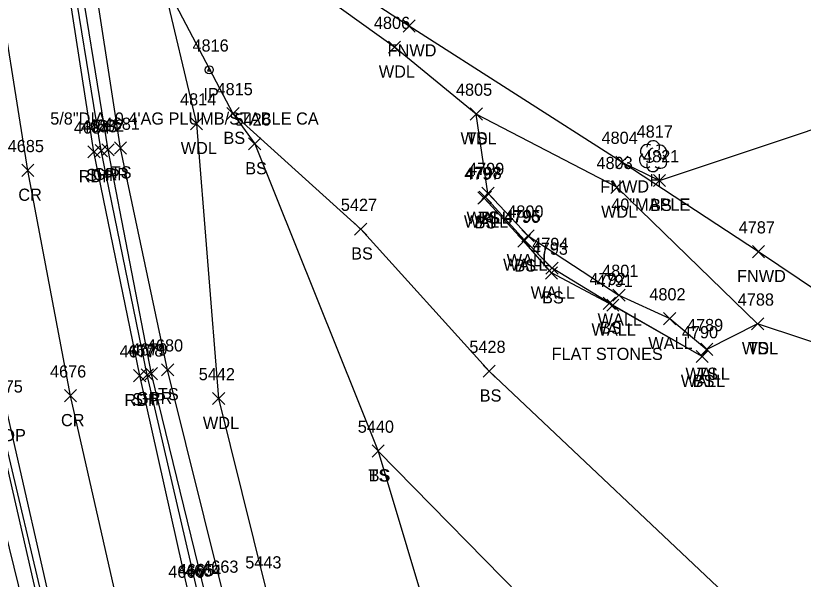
# Model space of a CAD drawing. Extents: x 1601151 to 1602912, y 499508 to 501770.
# Drawn here: x 1601466.6 to 1601596, y 501073.7 to 501166.3 of the extents above; entities that cross this region are included whole.
import ezdxf

# ---------------------------------------------------------------- set-up
doc = ezdxf.new("R2010")
doc.units = 0
for name, color, linetype in [('L_A', 7, 'Continuous'), ('L_C', 7, 'Continuous'), ('L_I', 7, 'Continuous'), ('L_TIC', 7, 'Continuous'), ('LAWA', 7, 'Continuous'), ('LELB', 7, 'Continuous'), ('LFNC', 7, 'Continuous'), ('LTD', 7, 'Continuous'), ('LW', 7, 'Continuous'), ('M_A', 7, 'Continuous'), ('M_C', 7, 'Continuous'), ('M_I', 7, 'Continuous'), ('MPIR', 7, 'Continuous'), ('P_A', 7, 'Continuous'), ('P_I', 7, 'Continuous'), ('P_TIC', 7, 'Continuous'), ('PET', 7, 'Continuous'), ('PRC', 7, 'Continuous'), ('PSP', 7, 'Continuous'), ('R_A', 7, 'Continuous'), ('R_I', 7, 'Continuous'), ('R_TIC', 7, 'Continuous'), ('RGR', 7, 'Continuous')]:
    doc.layers.add(name, color=color, linetype=linetype)

msp = doc.modelspace()

# ---------------------------------------------------------------- linework, layer by layer
at = {"layer": 'L_TIC'}
for points in [[(1601530.27, 501163.59), (1601532.27, 501165.59)], [(1601532.27, 501163.59), (1601530.27, 501165.59)], [(1601527.87, 501160.11), (1601529.87, 501162.11)], [(1601529.87, 501160.11), (1601527.87, 501162.11)], [(1601501.32, 501149.22), (1601503.32, 501151.22)], [(1601503.32, 501149.22), (1601501.32, 501151.22)], [(1601501.32, 501149.22), (1601503.32, 501151.22)], [(1601503.32, 501149.22), (1601501.32, 501151.22)], [(1601541.31, 501149.13), (1601543.31, 501151.13)], [(1601543.31, 501149.13), (1601541.31, 501151.13)], [(1601541.31, 501149.13), (1601543.31, 501151.13)], [(1601543.31, 501149.13), (1601541.31, 501151.13)], [(1601495.33, 501147.54), (1601497.33, 501149.54)], [(1601497.33, 501147.54), (1601495.33, 501149.54)], [(1601482.83, 501143.54), (1601484.83, 501145.54)], [(1601484.83, 501143.54), (1601482.83, 501145.54)], [(1601504.9, 501144.22), (1601506.9, 501146.22)], [(1601506.9, 501144.22), (1601504.9, 501146.22)], [(1601565.23, 501141.23), (1601567.23, 501143.23)], [(1601567.23, 501141.23), (1601565.23, 501143.23)], [(1601571.42, 501138.2), (1601573.42, 501140.2)], [(1601573.42, 501138.2), (1601571.42, 501140.2)], [(1601564.4, 501137.09), (1601566.4, 501139.09)], [(1601566.4, 501137.09), (1601564.4, 501139.09)], [(1601542.59, 501135.33), (1601544.59, 501137.33)], [(1601544.59, 501135.33), (1601542.59, 501137.33)], [(1601542.8, 501135.46), (1601544.8, 501137.46)], [(1601544.8, 501135.46), (1601542.8, 501137.46)], [(1601543.22, 501136.11), (1601545.22, 501138.11)], [(1601545.22, 501136.11), (1601543.22, 501138.11)], [(1601543.22, 501136.11), (1601545.22, 501138.11)], [(1601545.22, 501136.11), (1601543.22, 501138.11)], [(1601543.22, 501136.11), (1601545.22, 501138.11)], [(1601545.22, 501136.11), (1601543.22, 501138.11)], [(1601522.31, 501130.22), (1601524.31, 501132.22)], [(1601524.31, 501130.22), (1601522.31, 501132.22)], [(1601549.82, 501129.11), (1601551.82, 501131.11)], [(1601551.82, 501129.11), (1601549.82, 501131.11)], [(1601549.13, 501128.25), (1601551.13, 501130.25)], [(1601551.13, 501128.25), (1601549.13, 501130.25)], [(1601549.22, 501128.38), (1601551.22, 501130.38)], [(1601551.22, 501128.38), (1601549.22, 501130.38)], [(1601587.69, 501126.51), (1601589.69, 501128.51)], [(1601589.69, 501126.51), (1601587.69, 501128.51)], [(1601553.76, 501123.8), (1601555.76, 501125.8)], [(1601555.76, 501123.8), (1601553.76, 501125.8)], [(1601553.67, 501123.01), (1601555.67, 501125.01)], [(1601555.67, 501123.01), (1601553.67, 501125.01)], [(1601564.76, 501119.37), (1601566.76, 501121.37)], [(1601566.76, 501119.37), (1601564.76, 501121.37)], [(1601563.17, 501118.02), (1601565.17, 501120.02)], [(1601565.17, 501118.02), (1601563.17, 501120.02)], [(1601563.75, 501117.72), (1601565.75, 501119.72)], [(1601565.75, 501117.72), (1601563.75, 501119.72)], [(1601573.09, 501115.51), (1601575.09, 501117.51)], [(1601575.09, 501115.51), (1601573.09, 501117.51)], [(1601587.54, 501114.65), (1601589.54, 501116.65)], [(1601589.54, 501114.65), (1601587.54, 501116.65)], [(1601587.54, 501114.65), (1601589.54, 501116.65)], [(1601589.54, 501114.65), (1601587.54, 501116.65)], [(1601579.2, 501110.46), (1601581.2, 501112.46)], [(1601581.2, 501110.46), (1601579.2, 501112.46)], [(1601579.2, 501110.46), (1601581.2, 501112.46)], [(1601581.2, 501110.46), (1601579.2, 501112.46)], [(1601578.44, 501109.28), (1601580.44, 501111.28)], [(1601580.44, 501109.28), (1601578.44, 501111.28)], [(1601578.44, 501109.28), (1601580.44, 501111.28)], [(1601580.44, 501109.28), (1601578.44, 501111.28)], [(1601490.58, 501107.11), (1601492.58, 501109.11)], [(1601492.58, 501107.11), (1601490.58, 501109.11)], [(1601543.43, 501106.88), (1601545.43, 501108.88)], [(1601545.43, 501106.88), (1601543.43, 501108.88)], [(1601498.96, 501102.39), (1601500.96, 501104.39)], [(1601500.96, 501102.39), (1601498.96, 501104.39)], [(1601525.18, 501093.76), (1601527.18, 501095.76)], [(1601527.18, 501093.76), (1601525.18, 501095.76)], [(1601525.18, 501093.76), (1601527.18, 501095.76)], [(1601527.18, 501093.76), (1601525.18, 501095.76)]]:
    msp.add_lwpolyline(points, dxfattribs=at)
at = {"layer": 'LAWA'}
for points in [[(1601618.16, 501105.86), (1601588.54, 501115.65), (1601565.4, 501138.09), (1601542.31, 501150.13), (1601528.87, 501161.11), (1601492.28, 501187.38), (1601492.54, 501173.85), (1601490.69, 501172.33), (1601496.33, 501148.54)], [(1601496.33, 501148.54), (1601499.96, 501103.39)], [(1601499.96, 501103.39), (1601507.6, 501072.47), (1601517.81, 501032.47), (1601529.25, 500989.31), (1601544.54, 500946.97)]]:
    msp.add_lwpolyline(points, dxfattribs=at)
at = {"layer": 'LELB'}
for points in [[(1601519.45, 500871.01), (1601514.11, 500889.3), (1601500.79, 500936.5), (1601490.02, 500979.28), (1601479, 501021.43), (1601469.31, 501063.64), (1601460.33, 501100.01), (1601451.95, 501137.21), (1601445.85, 501173.31), (1601444.83, 501197.67), (1601441.57, 501231.33), (1601439.97, 501248.56), (1601437.52, 501260.47), (1601435.29, 501265.52), (1601431.82, 501269.24), (1601423.18, 501278.02), (1601413.06, 501283.54), (1601401.41, 501287.17), (1601388.07, 501289.76), (1601350.99, 501290.93), (1601302.64, 501293.09), (1601266.11, 501297.13)], [(1601550.27, 500878.88), (1601544.14, 500896.68), (1601533.21, 500944.65), (1601522.55, 500986.9), (1601510.78, 501028.92), (1601500.63, 501071.76), (1601491.58, 501108.11), (1601483.83, 501144.54), (1601478.65, 501178.38), (1601477.38, 501199.37), (1601474.08, 501219.68), (1601474.84, 501227.42), (1601475.18, 501230.5), (1601478.15, 501230.71)], [(1601480.04, 501230.08), (1601481.02, 501220.84), (1601484.49, 501191.95), (1601487.17, 501184.79), (1601490.69, 501172.33), (1601502.32, 501150.22), (1601523.31, 501131.22), (1601544.43, 501107.88), (1601586.9, 501067.79), (1601615.05, 501058.93)], [(1601572.42, 501139.2), (1601621.17, 501155.49), (1601639.02, 501157.64)], [(1601502.32, 501150.22), (1601505.9, 501145.22), (1601526.18, 501094.76), (1601535.63, 501063.32), (1601547.72, 501037.54), (1601557.17, 500997.59), (1601569.36, 500953.23), (1601577.1, 500908.29), (1601582.38, 500892.08), (1601583.49, 500886.89), (1601585.02, 500882.65), (1601582.86, 500877.36), (1601583.41, 500861.09), (1601571.54, 500837.94)], [(1601544.22, 501137.11), (1601542.31, 501150.13)], [(1601566.23, 501142.23), (1601572.42, 501139.2)], [(1601579.44, 501110.28), (1601564.17, 501119.02), (1601554.67, 501124.01), (1601550.13, 501129.25), (1601543.59, 501136.33), (1601544.22, 501137.11)], [(1601588.54, 501115.65), (1601580.2, 501111.46)], [(1601614.22, 501018.25), (1601585.91, 501032.96), (1601552.42, 501068), (1601526.18, 501094.76)]]:
    msp.add_lwpolyline(points, dxfattribs=at)
at = {"layer": 'LFNC'}
msp.add_lwpolyline([(1601618.92, 501107.15), (1601588.69, 501127.51), (1601566.23, 501142.23), (1601531.27, 501164.59), (1601489.16, 501191.87), (1601499.35, 501229.93)], dxfattribs=at)
at = {"layer": 'LTD'}
msp.add_line((1601571.35, 501143.25), (1601571.35, 501143.25), dxfattribs=at)
msp.add_line((1601571.35, 501143.25), (1601571.35, 501143.25), dxfattribs=at)
msp.add_arc((1601571.4, 501144.69), 1.05, 335.5272, 180.9563, dxfattribs=at)
for centre, major_axis, ratio, start_param, end_param in [((1601570.56, 501143.92), (1.21, -0.51), 0.895232, 1.570796, 4.712389), ((1601572.39, 501143.84), (-1.14, -0.48), 0.949671, 1.570796, 4.712389), ((1601571.14, 501143.71), (-0.208, -0.792), 0.645439, 3.141593, 6.283185), ((1601571.85, 501143.08), (-0.5, 0.667), 0.989748, 3.141593, 6.283185), ((1601570.27, 501142.54), (0.58, -1.04), 0.959034, 3.141593, 6.283185), ((1601570.89, 501142.5), (-0.625, -0.083), 0.423636, 0, 3.141593), ((1601572.35, 501142.42), (-1.09, 0.79), 0.841452, 1.570796, 4.712389), ((1601571.35, 501141.75), (0.26, 1.06), 0.942809, 1.570796, 4.712389)]:
    msp.add_ellipse(centre, major_axis=major_axis, ratio=ratio, start_param=start_param, end_param=end_param, dxfattribs=at)
at = {"layer": 'LW'}
msp.add_lwpolyline([(1601580.2, 501111.46), (1601579.44, 501110.28), (1601564.75, 501118.72), (1601554.76, 501124.8), (1601550.22, 501129.38), (1601543.8, 501136.46), (1601544.22, 501137.11), (1601550.82, 501130.11), (1601565.76, 501120.37), (1601574.09, 501116.51), (1601580.2, 501111.46)], dxfattribs=at)
at = {"layer": 'MPIR'}
msp.add_lwpolyline([(1601498.42, 501157.73), (1601498.13, 501157.23), (1601498.71, 501157.23)], close=True, dxfattribs=at)
msp.add_circle((1601498.42, 501157.39), 0.667, dxfattribs=at)
at = {"layer": 'P_TIC'}
for points in [[(1601479.68, 501143.12), (1601481.68, 501145.12)], [(1601481.68, 501143.12), (1601479.68, 501145.12)], [(1601478.48, 501142.91), (1601480.48, 501144.91)], [(1601480.48, 501142.91), (1601478.48, 501144.91)], [(1601467.62, 501139.87), (1601469.62, 501141.87)], [(1601469.62, 501139.87), (1601467.62, 501141.87)], [(1601486, 501106.14), (1601488, 501108.14)], [(1601488, 501106.14), (1601486, 501108.14)], [(1601487.24, 501106.28), (1601489.24, 501108.28)], [(1601489.24, 501106.28), (1601487.24, 501108.28)], [(1601474.63, 501102.84), (1601476.63, 501104.84)], [(1601476.63, 501102.84), (1601474.63, 501104.84)]]:
    msp.add_lwpolyline(points, dxfattribs=at)
at = {"layer": 'PET'}
for points in [[(1601544.22, 500876.26), (1601539.18, 500895.59), (1601526.95, 500943.37), (1601516.32, 500985.83), (1601505.44, 501027.92), (1601495.1, 501070.93), (1601487, 501107.14), (1601479.48, 501143.91), (1601474.16, 501178.21), (1601471.72, 501199.66), (1601469.2, 501232.53), (1601470.85, 501304.37), (1601475.76, 501342.26), (1601481.23, 501372.74), (1601489.71, 501419.6), (1601498.83, 501463.24), (1601509.83, 501514.72), (1601518.29, 501552.56), (1601529.19, 501602.72), (1601530.09, 501606.93), (1601533.57, 501622.36), (1601544.66, 501669.88)], [(1601523.48, 500870.9), (1601505.84, 500938.64), (1601494.52, 500981.09), (1601483.99, 501022.88), (1601473.44, 501065.01), (1601465.15, 501101.36), (1601457.99, 501138.15), (1601451.8, 501174.88), (1601449.08, 501198.01), (1601446.66, 501230.72), (1601445.89, 501253.39), (1601447.49, 501294.25), (1601451.95, 501334.78), (1601458.71, 501377.25), (1601475.95, 501468.24), (1601495.79, 501558.68), (1601503.76, 501593.61), (1601511.67, 501629.01)]]:
    msp.add_lwpolyline(points, dxfattribs=at)
at = {"layer": 'PRC'}
msp.add_lwpolyline([(1601533.3, 500873.43), (1601528.2, 500892.93), (1601515.88, 500940.69), (1601516.09, 500940.41), (1601505.08, 500982.8), (1601494.07, 501025.46), (1601483.89, 501067.42), (1601475.63, 501103.84), (1601468.62, 501140.87), (1601462.9, 501176.52), (1601460.41, 501198.76), (1601457.83, 501229.92), (1601457.03, 501256.97), (1601458.23, 501305.06), (1601463.89, 501343.75), (1601469.52, 501375.72), (1601487.67, 501465.73), (1601498.93, 501516.84), (1601507.24, 501554.65), (1601515.35, 501591.13), (1601523.43, 501627.3), (1601533.11, 501671.57)], dxfattribs=at)
at = {"layer": 'PSP'}
for points in [[(1601528.9, 500943.6), (1601517.98, 500986.13), (1601507.44, 501028.32), (1601496.62, 501071.21), (1601488.24, 501107.28), (1601480.68, 501144.12), (1601475.12, 501178.17), (1601472.51, 501199.52), (1601470.88, 501228.6), (1601471.76, 501230.34), (1601469.82, 501257.16), (1601471.6, 501304.23), (1601477.35, 501341.75), (1601482.3, 501372.17), (1601491.34, 501419.44), (1601500.56, 501462.85), (1601511.15, 501514.36), (1601520.07, 501552.2), (1601531.25, 501603.07), (1601534.57, 501619.48), (1601535.23, 501620.04), (1601536.15, 501623.42), (1601535.02, 501624.1), (1601546.22, 501669.66)], [(1601522.47, 500870.61), (1601521.44, 500871.56), (1601516.68, 500890.32), (1601504.63, 500938.05), (1601493.73, 500980.11), (1601482.81, 501022.43), (1601472.39, 501064.7), (1601463.73, 501101.18), (1601456.46, 501137.79), (1601450.78, 501174.54), (1601447.49, 501198.12), (1601444.54, 501230.82), (1601443.79, 501252.82), (1601439.57, 501267.27), (1601435, 501273.88), (1601425.87, 501282.16), (1601414.43, 501288.02), (1601402.06, 501290.61), (1601388.18, 501292.3), (1601350.65, 501293.39), (1601302.63, 501296.39), (1601266.65, 501300.03)]]:
    msp.add_lwpolyline(points, dxfattribs=at)
at = {"layer": 'R_TIC'}
for points in [[(1601480.8, 501143.25), (1601482.8, 501145.25)], [(1601482.8, 501143.25), (1601480.8, 501145.25)], [(1601487.92, 501106.46), (1601489.92, 501108.46)], [(1601489.92, 501106.46), (1601487.92, 501108.46)]]:
    msp.add_lwpolyline(points, dxfattribs=at)
at = {"layer": 'RGR'}
for points in [[(1601521.19, 500871.52), (1601516.17, 500890.13), (1601503.52, 500937.63), (1601493.24, 500980.03), (1601482.37, 501022.09), (1601471.56, 501064.48), (1601463.23, 501100.71), (1601455.93, 501137.47), (1601449.86, 501174.24), (1601446.89, 501198.08), (1601443.46, 501231.31), (1601442.27, 501248.6), (1601440.18, 501261.03), (1601437.51, 501266.72), (1601434.07, 501271.66), (1601424.7, 501280.1), (1601413.85, 501286.21), (1601401.7, 501289.17), (1601388.07, 501289.76)], [(1601542.08, 500896.22), (1601529.83, 500944.35), (1601519.23, 500986.39), (1601508.51, 501028.96), (1601497.81, 501071.11), (1601488.92, 501107.46), (1601481.8, 501144.25), (1601476.28, 501178.37), (1601473.71, 501199.44), (1601474.08, 501219.68)]]:
    msp.add_lwpolyline(points, dxfattribs=at)

# ---------------------------------------------------------------- texts
at = {"layer": 'L_A'}
for s, p in [('FNWD', (1601527.74, 501159.59)), ('WDL', (1601526.29, 501156.11)), ('BS', (1601500.76, 501145.22)), ('BS', (1601500.76, 501145.22)), ('WDL', (1601539.72, 501145.13)), ('TS', (1601540.72, 501145.13)), ('WDL', (1601493.74, 501143.54)), ('TS', (1601482.24, 501139.54)), ('BS', (1601504.34, 501140.22)), ('H', (1601570.79, 501138.25)), ('FNWD', (1601562.69, 501137.23)), ('BS', (1601570.86, 501134.2)), ('WDL', (1601562.82, 501133.09)), ('WALL', (1601540.28, 501131.46)), ('WALL', (1601540.71, 501132.11)), ('TS', (1601542.63, 501132.11)), ('BS', (1601542.67, 501132.11)), ('BS', (1601542.03, 501131.33)), ('BS', (1601521.75, 501126.22)), ('WALL', (1601547.31, 501125.11)), ('WALL', (1601546.71, 501124.38)), ('BS', (1601548.57, 501124.25)), ('FNWD', (1601585.16, 501122.51)), ('WALL', (1601551.25, 501119.8)), ('BS', (1601553.12, 501119.01)), ('WALL', (1601562.25, 501115.37)), ('WALL', (1601561.24, 501113.72)), ('BS', (1601562.61, 501114.02)), ('WALL', (1601570.58, 501111.51)), ('TS', (1601586.95, 501110.65)), ('WDL', (1601585.96, 501110.65)), ('WALL', (1601576.68, 501106.46)), ('TS', (1601578.6, 501106.46)), ('WALL', (1601575.93, 501105.28)), ('BS', (1601577.88, 501105.28)), ('TS', (1601489.99, 501103.11)), ('BS', (1601542.87, 501102.88)), ('WDL', (1601497.38, 501098.39)), ('TS', (1601524.59, 501089.76)), ('BS', (1601524.62, 501089.76))]:
    msp.add_text(s, height=2, dxfattribs=at).set_placement(p)
at = {"layer": 'L_C'}
for s, p in [('40"MAPLE', (1601564.49, 501134.25)), ('FLAT STONES', (1601554.68, 501109.72))]:
    msp.add_text(s, height=2, dxfattribs=at).set_placement(p)
at = {"layer": 'L_I'}
for s, p in [('4806', (1601525.48, 501164.11)), ('4815', (1601499.63, 501153.22)), ('4815', (1601499.63, 501153.22)), ('4805', (1601538.97, 501153.13)), ('4805', (1601538.97, 501153.13)), ('4814', (1601493.63, 501151.54)), ('5426', (1601502.58, 501148.22)), ('4681', (1601481.09, 501147.54)), ('4817', (1601568.66, 501146.25)), ('4804', (1601562.89, 501145.23)), ('4821', (1601569.72, 501142.2)), ('4803', (1601562.06, 501141.09)), ('4797', (1601540.33, 501139.33)), ('4798', (1601540.54, 501139.46)), ('4799', (1601540.96, 501140.11)), ('4799', (1601540.96, 501140.11)), ('4799', (1601540.96, 501140.11)), ('5427', (1601520.05, 501134.22)), ('4800', (1601547.4, 501133.11)), ('4796', (1601546.82, 501132.25)), ('4795', (1601546.96, 501132.38)), ('4787', (1601585.43, 501130.51)), ('4794', (1601551.5, 501127.8)), ('4793', (1601551.41, 501127.01)), ('4801', (1601562.99, 501123.37)), ('4792', (1601560.91, 501122.02)), ('4791', (1601562.06, 501121.72)), ('4802', (1601570.75, 501119.51)), ('4788', (1601585.28, 501118.65)), ('4788', (1601585.28, 501118.65)), ('4790', (1601576.09, 501113.28)), ('4790', (1601576.09, 501113.28)), ('4789', (1601576.93, 501114.46)), ('4789', (1601576.93, 501114.46)), ('4680', (1601488.18, 501111.11)), ('5428', (1601541.17, 501110.88)), ('5442', (1601496.7, 501106.39)), ('5440', (1601522.83, 501097.76)), ('5440', (1601522.83, 501097.76)), ('4663', (1601497.27, 501074.76)), ('5443', (1601504.34, 501075.47))]:
    msp.add_text(s, height=2, dxfattribs=at).set_placement(p)
at = {"layer": 'M_A'}
msp.add_text('IP', height=2, dxfattribs=at).set_placement((1601497.47, 501152.39))
at = {"layer": 'M_C'}
msp.add_text('5/8"DIA. 0.4\'AG PLUMB/STABLE CA', height=2, dxfattribs=at).set_placement((1601472.29, 501148.39))
at = {"layer": 'M_I'}
msp.add_text('4816', height=2, dxfattribs=at).set_placement((1601495.67, 501160.39))
at = {"layer": 'P_A'}
for s, p in [('SHP', (1601478.21, 501139.12)), ('RDP', (1601476.97, 501138.91)), ('CR', (1601467.05, 501135.87)), ('RDP', (1601484.49, 501102.14)), ('SHP', (1601485.78, 501102.28)), ('CR', (1601474.06, 501098.84)), ('RDP', (1601462.64, 501096.36))]:
    msp.add_text(s, height=2, dxfattribs=at).set_placement(p)
at = {"layer": 'P_I'}
for s, p in [('4684', (1601476.17, 501146.91)), ('4683', (1601477.37, 501147.12)), ('4685', (1601465.31, 501143.87)), ('4677', (1601483.69, 501110.14)), ('4678', (1601484.94, 501110.28)), ('4676', (1601472.26, 501106.84)), ('4675', (1601461.84, 501104.36)), ('4666', (1601491.69, 501073.93)), ('4665', (1601493.27, 501074.21))]:
    msp.add_text(s, height=2, dxfattribs=at).set_placement(p)
at = {"layer": 'R_A'}
for p in [(1601479.29, 501139.25), (1601486.41, 501102.46)]:
    msp.add_text('GRR', height=2, dxfattribs=at).set_placement(p)
at = {"layer": 'R_I'}
for s, p in [('4682', (1601478.49, 501147.25)), ('4679', (1601485.6, 501110.46)), ('4664', (1601494.45, 501074.11))]:
    msp.add_text(s, height=2, dxfattribs=at).set_placement(p)

doc.saveas('drawing.dxf')
